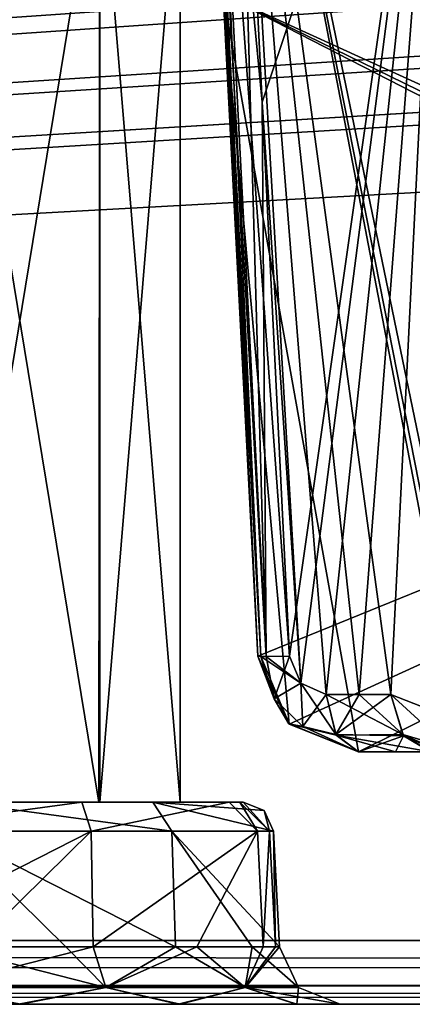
# Model space of a CAD drawing. Header units: inches. Extents: x -9.1 to 9.1, y -1.6 to 4.3.
# Tile 364 of 656: x -2 to -1.8, y -1.6 to -1.1. Entities that reach past the tile are written whole.
import ezdxf

# ---------------------------------------------------------------- set-up
doc = ezdxf.new("R2010")
doc.units = ezdxf.units.IN
doc.header["$LTSCALE"] = 81.481481
doc.header["$MEASUREMENT"] = 0
for name, color, linetype in [('12596', 7, 'CONTINUOUS'), ('12597', 7, 'CONTINUOUS'), ('12871', 7, 'CONTINUOUS'), ('12872', 7, 'CONTINUOUS'), ('12873', 7, 'CONTINUOUS'), ('12874', 7, 'CONTINUOUS'), ('12875', 7, 'CONTINUOUS'), ('12876', 7, 'CONTINUOUS'), ('12877', 7, 'CONTINUOUS'), ('12878', 7, 'CONTINUOUS'), ('12879', 7, 'CONTINUOUS'), ('129', 7, 'CONTINUOUS'), ('12948', 7, 'CONTINUOUS'), ('12949', 7, 'CONTINUOUS'), ('12950', 7, 'CONTINUOUS'), ('12951', 7, 'CONTINUOUS'), ('12952', 7, 'CONTINUOUS'), ('12953', 7, 'CONTINUOUS'), ('12954', 7, 'CONTINUOUS'), ('12955', 7, 'CONTINUOUS'), ('12956', 7, 'CONTINUOUS'), ('36', 7, 'CONTINUOUS'), ('395', 7, 'CONTINUOUS'), ('55', 7, 'CONTINUOUS'), ('5804', 7, 'CONTINUOUS'), ('5805', 7, 'CONTINUOUS'), ('5806', 7, 'CONTINUOUS'), ('5827', 7, 'CONTINUOUS'), ('5831', 7, 'CONTINUOUS'), ('5837', 7, 'CONTINUOUS'), ('5838', 7, 'CONTINUOUS'), ('5839', 7, 'CONTINUOUS'), ('5840', 7, 'CONTINUOUS'), ('732', 7, 'CONTINUOUS'), ('743', 7, 'CONTINUOUS'), ('744', 7, 'CONTINUOUS'), ('745', 7, 'CONTINUOUS'), ('746', 7, 'CONTINUOUS'), ('753', 7, 'CONTINUOUS'), ('77', 7, 'CONTINUOUS'), ('78', 7, 'CONTINUOUS'), ('96', 7, 'CONTINUOUS')]:
    doc.layers.add(name, color=color, linetype=linetype)

msp = doc.modelspace()

# ---------------------------------------------------------------- linework, layer by layer
at = {"layer": '12596', "linetype": 'Continuous'}
for points in [[(-1.78197, -1.46491, -4.17321), (-1.81613, -1.45157, -4.13916), (-1.77934, -1.48521, -4.15311), (-1.78197, -1.46491, -4.17321)], [(-1.81613, -1.45157, -4.13916), (-1.80982, -1.47208, -4.13186), (-1.77934, -1.48521, -4.15311), (-1.81613, -1.45157, -4.13916)], [(-1.80982, -1.47208, -4.13186), (-1.79654, -1.48, -4.11649), (-1.77934, -1.48521, -4.15311), (-1.80982, -1.47208, -4.13186)]]:
    msp.add_3dface(points, dxfattribs=at)
at = {"layer": '12597', "linetype": 'Continuous'}
for points in [[(-1.84826, -1.45157, -4.11518), (-1.8434, -1.47147, -4.1076), (-1.83176, -1.45157, -4.1266), (-1.84826, -1.45157, -4.11518)], [(-1.8434, -1.47147, -4.1076), (-1.81613, -1.45157, -4.13916), (-1.83176, -1.45157, -4.1266), (-1.8434, -1.47147, -4.1076)], [(-1.81613, -1.45157, -4.13916), (-1.8434, -1.47147, -4.1076), (-1.80982, -1.47208, -4.13186), (-1.81613, -1.45157, -4.13916)], [(-1.8434, -1.47147, -4.1076), (-1.83209, -1.48, -4.08996), (-1.80982, -1.47208, -4.13186), (-1.8434, -1.47147, -4.1076)], [(-1.83209, -1.48, -4.08996), (-1.81384, -1.48, -4.10259), (-1.80982, -1.47208, -4.13186), (-1.83209, -1.48, -4.08996)], [(-1.81384, -1.48, -4.10259), (-1.79654, -1.48, -4.11649), (-1.80982, -1.47208, -4.13186), (-1.81384, -1.48, -4.10259)]]:
    msp.add_3dface(points, dxfattribs=at)
at = {"layer": '12871', "linetype": 'Continuous'}
for points in [[(-2.04266, -1.59676, -4.4833), (-1.95734, -1.59676, -4.4833), (-2.03635, -1.57657, -4.47551), (-2.04266, -1.59676, -4.4833)], [(-2.03635, -1.57657, -4.47551), (-1.95734, -1.59676, -4.4833), (-1.9772, -1.57657, -4.47872), (-2.03635, -1.57657, -4.47551)], [(-1.9772, -1.57657, -4.47872), (-1.95734, -1.59676, -4.4833), (-1.92287, -1.57657, -4.45509), (-1.9772, -1.57657, -4.47872)], [(-1.95734, -1.59676, -4.4833), (-1.88831, -1.59676, -4.43315), (-1.92287, -1.57657, -4.45509), (-1.95734, -1.59676, -4.4833)], [(-1.92287, -1.57657, -4.45509), (-1.88831, -1.59676, -4.43315), (-1.88488, -1.57657, -4.40965), (-1.92287, -1.57657, -4.45509)], [(-1.88831, -1.59676, -4.43315), (-1.86194, -1.59676, -4.352), (-1.88488, -1.57657, -4.40965), (-1.88831, -1.59676, -4.43315)], [(-1.88488, -1.57657, -4.40965), (-1.86194, -1.59676, -4.352), (-1.87125, -1.57657, -4.352), (-1.88488, -1.57657, -4.40965)], [(-2.04266, -1.59676, -4.4833), (-2.00062, -1.605, -4.5107), (-1.95734, -1.59676, -4.4833), (-2.04266, -1.59676, -4.4833)], [(-2.00062, -1.605, -4.5107), (-1.92149, -1.605, -4.48987), (-1.95734, -1.59676, -4.4833), (-2.00062, -1.605, -4.5107)], [(-1.95734, -1.59676, -4.4833), (-1.92149, -1.605, -4.48987), (-1.88831, -1.59676, -4.43315), (-1.95734, -1.59676, -4.4833)], [(-1.92149, -1.605, -4.48987), (-1.86297, -1.605, -4.43193), (-1.88831, -1.59676, -4.43315), (-1.92149, -1.605, -4.48987)], [(-1.86297, -1.605, -4.43193), (-1.84129, -1.605, -4.352), (-1.88831, -1.59676, -4.43315), (-1.86297, -1.605, -4.43193)], [(-1.88831, -1.59676, -4.43315), (-1.84129, -1.605, -4.352), (-1.86194, -1.59676, -4.352), (-1.88831, -1.59676, -4.43315)]]:
    msp.add_3dface(points, dxfattribs=at)
at = {"layer": '12872', "linetype": 'Continuous'}
for points in [[(-1.95734, -1.59676, -4.2207), (-2.04266, -1.59676, -4.2207), (-1.96365, -1.57657, -4.22849), (-1.95734, -1.59676, -4.2207)], [(-1.96365, -1.57657, -4.22849), (-2.04266, -1.59676, -4.2207), (-2.0228, -1.57657, -4.22528), (-1.96365, -1.57657, -4.22849)], [(-1.9122, -1.57657, -4.25783), (-1.95734, -1.59676, -4.2207), (-1.96365, -1.57657, -4.22849), (-1.9122, -1.57657, -4.25783)], [(-1.88831, -1.59676, -4.27085), (-1.95734, -1.59676, -4.2207), (-1.9122, -1.57657, -4.25783), (-1.88831, -1.59676, -4.27085)], [(-1.87933, -1.57657, -4.30711), (-1.88831, -1.59676, -4.27085), (-1.9122, -1.57657, -4.25783), (-1.87933, -1.57657, -4.30711)], [(-1.87328, -1.57657, -4.3292), (-1.88831, -1.59676, -4.27085), (-1.87933, -1.57657, -4.30711), (-1.87328, -1.57657, -4.3292)], [(-1.87125, -1.57657, -4.352), (-1.88831, -1.59676, -4.27085), (-1.87328, -1.57657, -4.3292), (-1.87125, -1.57657, -4.352)], [(-1.87125, -1.57657, -4.352), (-1.86194, -1.59676, -4.352), (-1.88831, -1.59676, -4.27085), (-1.87125, -1.57657, -4.352)], [(-1.99938, -1.605, -4.1933), (-2.07851, -1.605, -4.21413), (-2.04266, -1.59676, -4.2207), (-1.99938, -1.605, -4.1933)], [(-1.95734, -1.59676, -4.2207), (-1.99938, -1.605, -4.1933), (-2.04266, -1.59676, -4.2207), (-1.95734, -1.59676, -4.2207)], [(-1.92043, -1.605, -4.21473), (-1.99938, -1.605, -4.1933), (-1.95734, -1.59676, -4.2207), (-1.92043, -1.605, -4.21473)], [(-1.88831, -1.59676, -4.27085), (-1.92043, -1.605, -4.21473), (-1.95734, -1.59676, -4.2207), (-1.88831, -1.59676, -4.27085)], [(-1.86268, -1.605, -4.27252), (-1.92043, -1.605, -4.21473), (-1.88831, -1.59676, -4.27085), (-1.86268, -1.605, -4.27252)], [(-1.86194, -1.59676, -4.352), (-1.86268, -1.605, -4.27252), (-1.88831, -1.59676, -4.27085), (-1.86194, -1.59676, -4.352)], [(-1.84129, -1.605, -4.352), (-1.86268, -1.605, -4.27252), (-1.86194, -1.59676, -4.352), (-1.84129, -1.605, -4.352)]]:
    msp.add_3dface(points, dxfattribs=at)
at = {"layer": '12873', "linetype": 'Continuous'}
for points in [[(-1.96459, -1.51921, -4.23134), (-2.07713, -1.57657, -4.24891), (-2.07536, -1.51921, -4.25134), (-1.96459, -1.51921, -4.23134)], [(-2.0228, -1.57657, -4.22528), (-2.07713, -1.57657, -4.24891), (-1.96459, -1.51921, -4.23134), (-2.0228, -1.57657, -4.22528)], [(-1.96365, -1.57657, -4.22849), (-2.0228, -1.57657, -4.22528), (-1.96459, -1.51921, -4.23134), (-1.96365, -1.57657, -4.22849)], [(-1.88219, -1.51921, -4.30804), (-1.96365, -1.57657, -4.22849), (-1.96459, -1.51921, -4.23134), (-1.88219, -1.51921, -4.30804)], [(-1.9122, -1.57657, -4.25783), (-1.96365, -1.57657, -4.22849), (-1.88219, -1.51921, -4.30804), (-1.9122, -1.57657, -4.25783)], [(-1.87933, -1.57657, -4.30711), (-1.9122, -1.57657, -4.25783), (-1.88219, -1.51921, -4.30804), (-1.87933, -1.57657, -4.30711)], [(-1.87625, -1.51921, -4.32966), (-1.87933, -1.57657, -4.30711), (-1.88219, -1.51921, -4.30804), (-1.87625, -1.51921, -4.32966)], [(-1.87328, -1.57657, -4.3292), (-1.87933, -1.57657, -4.30711), (-1.87625, -1.51921, -4.32966), (-1.87328, -1.57657, -4.3292)], [(-1.87426, -1.51921, -4.352), (-1.87328, -1.57657, -4.3292), (-1.87625, -1.51921, -4.32966), (-1.87426, -1.51921, -4.352)], [(-1.87125, -1.57657, -4.352), (-1.87328, -1.57657, -4.3292), (-1.87426, -1.51921, -4.352), (-1.87125, -1.57657, -4.352)]]:
    msp.add_3dface(points, dxfattribs=at)
at = {"layer": '12874', "linetype": 'Continuous'}
for points in [[(-2.03635, -1.57657, -4.47551), (-1.9772, -1.57657, -4.47872), (-2.03541, -1.51921, -4.47266), (-2.03635, -1.57657, -4.47551)], [(-2.03541, -1.51921, -4.47266), (-1.92287, -1.57657, -4.45509), (-1.92464, -1.51921, -4.45266), (-2.03541, -1.51921, -4.47266)], [(-1.9772, -1.57657, -4.47872), (-1.92287, -1.57657, -4.45509), (-2.03541, -1.51921, -4.47266), (-1.9772, -1.57657, -4.47872)], [(-1.87125, -1.57657, -4.352), (-1.87426, -1.51921, -4.352), (-1.92464, -1.51921, -4.45266), (-1.87125, -1.57657, -4.352)], [(-1.92287, -1.57657, -4.45509), (-1.88488, -1.57657, -4.40965), (-1.92464, -1.51921, -4.45266), (-1.92287, -1.57657, -4.45509)], [(-1.88488, -1.57657, -4.40965), (-1.87125, -1.57657, -4.352), (-1.92464, -1.51921, -4.45266), (-1.88488, -1.57657, -4.40965)]]:
    msp.add_3dface(points, dxfattribs=at)
at = {"layer": '12875', "linetype": 'Continuous'}
for points in [[(-2.03541, -1.51921, -4.47266), (-1.92464, -1.51921, -4.45266), (-2.03072, -1.505, -4.45838), (-2.03541, -1.51921, -4.47266)], [(-2.03072, -1.505, -4.45838), (-1.92464, -1.51921, -4.45266), (-1.93403, -1.505, -4.44092), (-2.03072, -1.505, -4.45838)], [(-1.88923, -1.505, -4.352), (-1.93403, -1.505, -4.44092), (-1.87891, -1.50912, -4.352), (-1.88923, -1.505, -4.352)], [(-1.92464, -1.51921, -4.45266), (-1.87426, -1.51921, -4.352), (-1.93403, -1.505, -4.44092), (-1.92464, -1.51921, -4.45266)], [(-1.93403, -1.505, -4.44092), (-1.87426, -1.51921, -4.352), (-1.87891, -1.50912, -4.352), (-1.93403, -1.505, -4.44092)]]:
    msp.add_3dface(points, dxfattribs=at)
at = {"layer": '12876', "linetype": 'Continuous'}
for points in [[(-1.96928, -1.505, -4.24562), (-2.06597, -1.505, -4.26308), (-2.03924, -1.505, -4.28289), (-1.96928, -1.505, -4.24562)], [(-2.03977, -1.505, -4.42079), (-2.03072, -1.505, -4.45838), (-1.96076, -1.505, -4.42111), (-2.03977, -1.505, -4.42079)], [(-1.96023, -1.505, -4.28321), (-1.96928, -1.505, -4.24562), (-2.03924, -1.505, -4.28289), (-1.96023, -1.505, -4.28321)], [(-2.03072, -1.505, -4.45838), (-1.93403, -1.505, -4.44092), (-1.96076, -1.505, -4.42111), (-2.03072, -1.505, -4.45838)], [(-1.89622, -1.505, -4.31327), (-1.96928, -1.505, -4.24562), (-1.96023, -1.505, -4.28321), (-1.89622, -1.505, -4.31327)], [(-1.96076, -1.505, -4.42111), (-1.88923, -1.505, -4.352), (-1.9205, -1.505, -4.352), (-1.96076, -1.505, -4.42111)], [(-1.93403, -1.505, -4.44092), (-1.88923, -1.505, -4.352), (-1.96076, -1.505, -4.42111), (-1.93403, -1.505, -4.44092)], [(-1.9205, -1.505, -4.352), (-1.89622, -1.505, -4.31327), (-1.96023, -1.505, -4.28321), (-1.9205, -1.505, -4.352)], [(-1.891, -1.505, -4.33232), (-1.89622, -1.505, -4.31327), (-1.9205, -1.505, -4.352), (-1.891, -1.505, -4.33232)], [(-1.88923, -1.505, -4.352), (-1.891, -1.505, -4.33232), (-1.9205, -1.505, -4.352), (-1.88923, -1.505, -4.352)]]:
    msp.add_3dface(points, dxfattribs=at)
at = {"layer": '12877', "linetype": 'Continuous'}
for points in [[(-1.96459, -1.51921, -4.23134), (-2.07536, -1.51921, -4.25134), (-1.96928, -1.505, -4.24562), (-1.96459, -1.51921, -4.23134)], [(-2.07536, -1.51921, -4.25134), (-2.06597, -1.505, -4.26308), (-1.96928, -1.505, -4.24562), (-2.07536, -1.51921, -4.25134)], [(-1.96459, -1.51921, -4.23134), (-1.96928, -1.505, -4.24562), (-1.89622, -1.505, -4.31327), (-1.96459, -1.51921, -4.23134)], [(-1.88219, -1.51921, -4.30804), (-1.96459, -1.51921, -4.23134), (-1.89622, -1.505, -4.31327), (-1.88219, -1.51921, -4.30804)], [(-1.88219, -1.51921, -4.30804), (-1.89622, -1.505, -4.31327), (-1.891, -1.505, -4.33232), (-1.88219, -1.51921, -4.30804)], [(-1.88923, -1.505, -4.352), (-1.87625, -1.51921, -4.32966), (-1.891, -1.505, -4.33232), (-1.88923, -1.505, -4.352)], [(-1.87625, -1.51921, -4.32966), (-1.88219, -1.51921, -4.30804), (-1.891, -1.505, -4.33232), (-1.87625, -1.51921, -4.32966)], [(-1.87625, -1.51921, -4.32966), (-1.88923, -1.505, -4.352), (-1.87891, -1.50912, -4.352), (-1.87625, -1.51921, -4.32966)], [(-1.87426, -1.51921, -4.352), (-1.87625, -1.51921, -4.32966), (-1.87891, -1.50912, -4.352), (-1.87426, -1.51921, -4.352)]]:
    msp.add_3dface(points, dxfattribs=at)
at = {"layer": '12878', "linetype": 'Continuous'}
for points in [[(-2.03977, -1.505, -4.42079), (-1.96076, -1.505, -4.42111), (-2.03975, -1.025, -4.42085), (-2.03977, -1.505, -4.42079)], [(-2.03975, -1.025, -4.42085), (-1.96076, -1.505, -4.42111), (-1.96025, -1.025, -4.42085), (-2.03975, -1.025, -4.42085)], [(-1.96076, -1.505, -4.42111), (-1.9205, -1.505, -4.352), (-1.96025, -1.025, -4.42085), (-1.96076, -1.505, -4.42111)], [(-1.96025, -1.025, -4.42085), (-1.9205, -1.505, -4.352), (-1.9205, -1.025, -4.352), (-1.96025, -1.025, -4.42085)]]:
    msp.add_3dface(points, dxfattribs=at)
at = {"layer": '12879', "linetype": 'Continuous'}
for points in [[(-1.96025, -1.025, -4.28315), (-2.03924, -1.505, -4.28289), (-2.03975, -1.025, -4.28315), (-1.96025, -1.025, -4.28315)], [(-1.96023, -1.505, -4.28321), (-2.03924, -1.505, -4.28289), (-1.96025, -1.025, -4.28315), (-1.96023, -1.505, -4.28321)], [(-1.9205, -1.025, -4.352), (-1.96023, -1.505, -4.28321), (-1.96025, -1.025, -4.28315), (-1.9205, -1.025, -4.352)], [(-1.9205, -1.505, -4.352), (-1.96023, -1.505, -4.28321), (-1.9205, -1.025, -4.352), (-1.9205, -1.505, -4.352)]]:
    msp.add_3dface(points, dxfattribs=at)
at = {"layer": '129', "linetype": 'Continuous'}
for points in [[(-1.13847, -1.45157, 4.05518), (-1.12031, -1.105, 4.05518), (-1.89919, -1.105, 4.05518), (-1.13847, -1.45157, 4.05518)], [(-1.1478, -1.47174, 4.05518), (-1.13847, -1.45157, 4.05518), (-1.89919, -1.105, 4.05518), (-1.1478, -1.47174, 4.05518)], [(-1.16843, -1.48, 4.05518), (-1.1478, -1.47174, 4.05518), (-1.89919, -1.105, 4.05518), (-1.16843, -1.48, 4.05518)], [(-1.83209, -1.48, 4.05518), (-1.16843, -1.48, 4.05518), (-1.89919, -1.105, 4.05518), (-1.83209, -1.48, 4.05518)], [(-1.86647, -1.46623, 4.05518), (-1.83209, -1.48, 4.05518), (-1.89919, -1.105, 4.05518), (-1.86647, -1.46623, 4.05518)], [(-1.88202, -1.43262, 4.05518), (-1.86647, -1.46623, 4.05518), (-1.89919, -1.105, 4.05518), (-1.88202, -1.43262, 4.05518)]]:
    msp.add_3dface(points, dxfattribs=at)
at = {"layer": '12948', "linetype": 'Continuous'}
for points in [[(-1.96365, -1.57657, 4.47551), (-2.04266, -1.59676, 4.4833), (-2.0228, -1.57657, 4.47872), (-1.96365, -1.57657, 4.47551)], [(-1.95734, -1.59676, 4.4833), (-2.04266, -1.59676, 4.4833), (-1.96365, -1.57657, 4.47551), (-1.95734, -1.59676, 4.4833)], [(-1.9122, -1.57657, 4.44617), (-1.95734, -1.59676, 4.4833), (-1.96365, -1.57657, 4.47551), (-1.9122, -1.57657, 4.44617)], [(-1.88831, -1.59676, 4.43315), (-1.95734, -1.59676, 4.4833), (-1.9122, -1.57657, 4.44617), (-1.88831, -1.59676, 4.43315)], [(-1.87933, -1.57657, 4.39689), (-1.88831, -1.59676, 4.43315), (-1.9122, -1.57657, 4.44617), (-1.87933, -1.57657, 4.39689)], [(-1.87328, -1.57657, 4.3748), (-1.88831, -1.59676, 4.43315), (-1.87933, -1.57657, 4.39689), (-1.87328, -1.57657, 4.3748)], [(-1.87125, -1.57657, 4.352), (-1.88831, -1.59676, 4.43315), (-1.87328, -1.57657, 4.3748), (-1.87125, -1.57657, 4.352)], [(-1.86194, -1.59676, 4.352), (-1.88831, -1.59676, 4.43315), (-1.87125, -1.57657, 4.352), (-1.86194, -1.59676, 4.352)], [(-1.99938, -1.605, 4.5107), (-2.07851, -1.605, 4.48987), (-2.04266, -1.59676, 4.4833), (-1.99938, -1.605, 4.5107)], [(-1.95734, -1.59676, 4.4833), (-1.99938, -1.605, 4.5107), (-2.04266, -1.59676, 4.4833), (-1.95734, -1.59676, 4.4833)], [(-1.92043, -1.605, 4.48927), (-1.99938, -1.605, 4.5107), (-1.95734, -1.59676, 4.4833), (-1.92043, -1.605, 4.48927)], [(-1.88831, -1.59676, 4.43315), (-1.92043, -1.605, 4.48927), (-1.95734, -1.59676, 4.4833), (-1.88831, -1.59676, 4.43315)], [(-1.86268, -1.605, 4.43148), (-1.92043, -1.605, 4.48927), (-1.88831, -1.59676, 4.43315), (-1.86268, -1.605, 4.43148)], [(-1.86194, -1.59676, 4.352), (-1.86268, -1.605, 4.43148), (-1.88831, -1.59676, 4.43315), (-1.86194, -1.59676, 4.352)], [(-1.84129, -1.605, 4.352), (-1.86268, -1.605, 4.43148), (-1.86194, -1.59676, 4.352), (-1.84129, -1.605, 4.352)]]:
    msp.add_3dface(points, dxfattribs=at)
at = {"layer": '12949', "linetype": 'Continuous'}
for points in [[(-2.04266, -1.59676, 4.2207), (-1.95734, -1.59676, 4.2207), (-2.03635, -1.57657, 4.22849), (-2.04266, -1.59676, 4.2207)], [(-2.03635, -1.57657, 4.22849), (-1.95734, -1.59676, 4.2207), (-1.9772, -1.57657, 4.22528), (-2.03635, -1.57657, 4.22849)], [(-1.9772, -1.57657, 4.22528), (-1.95734, -1.59676, 4.2207), (-1.92287, -1.57657, 4.24891), (-1.9772, -1.57657, 4.22528)], [(-1.95734, -1.59676, 4.2207), (-1.88831, -1.59676, 4.27085), (-1.92287, -1.57657, 4.24891), (-1.95734, -1.59676, 4.2207)], [(-1.92287, -1.57657, 4.24891), (-1.88831, -1.59676, 4.27085), (-1.88488, -1.57657, 4.29435), (-1.92287, -1.57657, 4.24891)], [(-1.88831, -1.59676, 4.27085), (-1.86194, -1.59676, 4.352), (-1.88488, -1.57657, 4.29435), (-1.88831, -1.59676, 4.27085)], [(-1.86194, -1.59676, 4.352), (-1.87125, -1.57657, 4.352), (-1.88488, -1.57657, 4.29435), (-1.86194, -1.59676, 4.352)], [(-2.04266, -1.59676, 4.2207), (-2.00062, -1.605, 4.1933), (-1.95734, -1.59676, 4.2207), (-2.04266, -1.59676, 4.2207)], [(-2.00062, -1.605, 4.1933), (-1.92149, -1.605, 4.21413), (-1.95734, -1.59676, 4.2207), (-2.00062, -1.605, 4.1933)], [(-1.95734, -1.59676, 4.2207), (-1.92149, -1.605, 4.21413), (-1.88831, -1.59676, 4.27085), (-1.95734, -1.59676, 4.2207)], [(-1.92149, -1.605, 4.21413), (-1.86297, -1.605, 4.27207), (-1.88831, -1.59676, 4.27085), (-1.92149, -1.605, 4.21413)], [(-1.86297, -1.605, 4.27207), (-1.84129, -1.605, 4.352), (-1.88831, -1.59676, 4.27085), (-1.86297, -1.605, 4.27207)], [(-1.84129, -1.605, 4.352), (-1.86194, -1.59676, 4.352), (-1.88831, -1.59676, 4.27085), (-1.84129, -1.605, 4.352)]]:
    msp.add_3dface(points, dxfattribs=at)
at = {"layer": '12950', "linetype": 'Continuous'}
for points in [[(-2.03635, -1.57657, 4.22849), (-1.9772, -1.57657, 4.22528), (-2.03541, -1.51921, 4.23134), (-2.03635, -1.57657, 4.22849)], [(-2.03541, -1.51921, 4.23134), (-1.92287, -1.57657, 4.24891), (-1.92464, -1.51921, 4.25134), (-2.03541, -1.51921, 4.23134)], [(-1.9772, -1.57657, 4.22528), (-1.92287, -1.57657, 4.24891), (-2.03541, -1.51921, 4.23134), (-1.9772, -1.57657, 4.22528)], [(-1.92287, -1.57657, 4.24891), (-1.88488, -1.57657, 4.29435), (-1.92464, -1.51921, 4.25134), (-1.92287, -1.57657, 4.24891)], [(-1.92464, -1.51921, 4.25134), (-1.87125, -1.57657, 4.352), (-1.87426, -1.51921, 4.352), (-1.92464, -1.51921, 4.25134)], [(-1.88488, -1.57657, 4.29435), (-1.87125, -1.57657, 4.352), (-1.92464, -1.51921, 4.25134), (-1.88488, -1.57657, 4.29435)]]:
    msp.add_3dface(points, dxfattribs=at)
at = {"layer": '12951', "linetype": 'Continuous'}
for points in [[(-1.96459, -1.51921, 4.47266), (-2.07713, -1.57657, 4.45509), (-2.07536, -1.51921, 4.45266), (-1.96459, -1.51921, 4.47266)], [(-2.0228, -1.57657, 4.47872), (-2.07713, -1.57657, 4.45509), (-1.96459, -1.51921, 4.47266), (-2.0228, -1.57657, 4.47872)], [(-1.96365, -1.57657, 4.47551), (-2.0228, -1.57657, 4.47872), (-1.96459, -1.51921, 4.47266), (-1.96365, -1.57657, 4.47551)], [(-1.88219, -1.51921, 4.39596), (-1.96365, -1.57657, 4.47551), (-1.96459, -1.51921, 4.47266), (-1.88219, -1.51921, 4.39596)], [(-1.9122, -1.57657, 4.44617), (-1.96365, -1.57657, 4.47551), (-1.88219, -1.51921, 4.39596), (-1.9122, -1.57657, 4.44617)], [(-1.87933, -1.57657, 4.39689), (-1.9122, -1.57657, 4.44617), (-1.88219, -1.51921, 4.39596), (-1.87933, -1.57657, 4.39689)], [(-1.87625, -1.51921, 4.37434), (-1.87933, -1.57657, 4.39689), (-1.88219, -1.51921, 4.39596), (-1.87625, -1.51921, 4.37434)], [(-1.87328, -1.57657, 4.3748), (-1.87933, -1.57657, 4.39689), (-1.87625, -1.51921, 4.37434), (-1.87328, -1.57657, 4.3748)], [(-1.87426, -1.51921, 4.352), (-1.87328, -1.57657, 4.3748), (-1.87625, -1.51921, 4.37434), (-1.87426, -1.51921, 4.352)], [(-1.87125, -1.57657, 4.352), (-1.87328, -1.57657, 4.3748), (-1.87426, -1.51921, 4.352), (-1.87125, -1.57657, 4.352)]]:
    msp.add_3dface(points, dxfattribs=at)
at = {"layer": '12952', "linetype": 'Continuous'}
for points in [[(-1.96928, -1.505, 4.45838), (-2.07536, -1.51921, 4.45266), (-2.06597, -1.505, 4.44092), (-1.96928, -1.505, 4.45838)], [(-1.96459, -1.51921, 4.47266), (-2.07536, -1.51921, 4.45266), (-1.96928, -1.505, 4.45838), (-1.96459, -1.51921, 4.47266)], [(-1.89622, -1.505, 4.39073), (-1.96459, -1.51921, 4.47266), (-1.96928, -1.505, 4.45838), (-1.89622, -1.505, 4.39073)], [(-1.88219, -1.51921, 4.39596), (-1.96459, -1.51921, 4.47266), (-1.89622, -1.505, 4.39073), (-1.88219, -1.51921, 4.39596)], [(-1.88219, -1.51921, 4.39596), (-1.89622, -1.505, 4.39073), (-1.891, -1.505, 4.37168), (-1.88219, -1.51921, 4.39596)], [(-1.88923, -1.505, 4.352), (-1.87625, -1.51921, 4.37434), (-1.891, -1.505, 4.37168), (-1.88923, -1.505, 4.352)], [(-1.87625, -1.51921, 4.37434), (-1.88219, -1.51921, 4.39596), (-1.891, -1.505, 4.37168), (-1.87625, -1.51921, 4.37434)], [(-1.87891, -1.50912, 4.352), (-1.87625, -1.51921, 4.37434), (-1.88923, -1.505, 4.352), (-1.87891, -1.50912, 4.352)], [(-1.87426, -1.51921, 4.352), (-1.87625, -1.51921, 4.37434), (-1.87891, -1.50912, 4.352), (-1.87426, -1.51921, 4.352)]]:
    msp.add_3dface(points, dxfattribs=at)
at = {"layer": '12953', "linetype": 'Continuous'}
for points in [[(-1.96928, -1.505, 4.45838), (-2.06597, -1.505, 4.44092), (-2.03924, -1.505, 4.42111), (-1.96928, -1.505, 4.45838)], [(-2.03977, -1.505, 4.28321), (-2.03072, -1.505, 4.24562), (-1.96076, -1.505, 4.28289), (-2.03977, -1.505, 4.28321)], [(-1.96023, -1.505, 4.42079), (-1.96928, -1.505, 4.45838), (-2.03924, -1.505, 4.42111), (-1.96023, -1.505, 4.42079)], [(-2.03072, -1.505, 4.24562), (-1.93403, -1.505, 4.26308), (-1.96076, -1.505, 4.28289), (-2.03072, -1.505, 4.24562)], [(-1.89622, -1.505, 4.39073), (-1.96928, -1.505, 4.45838), (-1.96023, -1.505, 4.42079), (-1.89622, -1.505, 4.39073)], [(-1.96076, -1.505, 4.28289), (-1.88923, -1.505, 4.352), (-1.9205, -1.505, 4.352), (-1.96076, -1.505, 4.28289)], [(-1.93403, -1.505, 4.26308), (-1.88923, -1.505, 4.352), (-1.96076, -1.505, 4.28289), (-1.93403, -1.505, 4.26308)], [(-1.9205, -1.505, 4.352), (-1.89622, -1.505, 4.39073), (-1.96023, -1.505, 4.42079), (-1.9205, -1.505, 4.352)], [(-1.88923, -1.505, 4.352), (-1.891, -1.505, 4.37168), (-1.9205, -1.505, 4.352), (-1.88923, -1.505, 4.352)], [(-1.891, -1.505, 4.37168), (-1.89622, -1.505, 4.39073), (-1.9205, -1.505, 4.352), (-1.891, -1.505, 4.37168)]]:
    msp.add_3dface(points, dxfattribs=at)
at = {"layer": '12954', "linetype": 'Continuous'}
for points in [[(-2.03541, -1.51921, 4.23134), (-1.92464, -1.51921, 4.25134), (-2.03072, -1.505, 4.24562), (-2.03541, -1.51921, 4.23134)], [(-1.92464, -1.51921, 4.25134), (-1.93403, -1.505, 4.26308), (-2.03072, -1.505, 4.24562), (-1.92464, -1.51921, 4.25134)], [(-1.87891, -1.50912, 4.352), (-1.88923, -1.505, 4.352), (-1.93403, -1.505, 4.26308), (-1.87891, -1.50912, 4.352)], [(-1.87426, -1.51921, 4.352), (-1.87891, -1.50912, 4.352), (-1.93403, -1.505, 4.26308), (-1.87426, -1.51921, 4.352)], [(-1.92464, -1.51921, 4.25134), (-1.87426, -1.51921, 4.352), (-1.93403, -1.505, 4.26308), (-1.92464, -1.51921, 4.25134)]]:
    msp.add_3dface(points, dxfattribs=at)
at = {"layer": '12955', "linetype": 'Continuous'}
for points in [[(-2.03977, -1.505, 4.28321), (-1.96076, -1.505, 4.28289), (-2.03975, -1.025, 4.28315), (-2.03977, -1.505, 4.28321)], [(-2.03975, -1.025, 4.28315), (-1.96076, -1.505, 4.28289), (-1.96025, -1.025, 4.28315), (-2.03975, -1.025, 4.28315)], [(-1.96076, -1.505, 4.28289), (-1.9205, -1.505, 4.352), (-1.96025, -1.025, 4.28315), (-1.96076, -1.505, 4.28289)], [(-1.96025, -1.025, 4.28315), (-1.9205, -1.505, 4.352), (-1.9205, -1.025, 4.352), (-1.96025, -1.025, 4.28315)]]:
    msp.add_3dface(points, dxfattribs=at)
at = {"layer": '12956', "linetype": 'Continuous'}
for points in [[(-1.96025, -1.025, 4.42085), (-2.03924, -1.505, 4.42111), (-2.03975, -1.025, 4.42085), (-1.96025, -1.025, 4.42085)], [(-1.96023, -1.505, 4.42079), (-2.03924, -1.505, 4.42111), (-1.96025, -1.025, 4.42085), (-1.96023, -1.505, 4.42079)], [(-1.9205, -1.025, 4.352), (-1.96023, -1.505, 4.42079), (-1.96025, -1.025, 4.42085), (-1.9205, -1.025, 4.352)], [(-1.9205, -1.505, 4.352), (-1.96023, -1.505, 4.42079), (-1.9205, -1.025, 4.352), (-1.9205, -1.505, 4.352)]]:
    msp.add_3dface(points, dxfattribs=at)
at = {"layer": '36', "linetype": 'Continuous'}
for points in [[(-8.57818, -1.605, -4.59779), (8.5782, -1.605, -4.59779), (-6.00062, -1.605, -4.5107), (-8.57818, -1.605, -4.59779)], [(8.5782, -1.605, 4.59779), (-8.57818, -1.605, 4.59779), (6.00062, -1.605, 4.5107), (8.5782, -1.605, 4.59779)], [(6.00062, -1.605, 4.5107), (-8.57818, -1.605, 4.59779), (5.92149, -1.605, 4.48987), (6.00062, -1.605, 4.5107)], [(5.92149, -1.605, 4.48987), (-8.57818, -1.605, 4.59779), (2.00062, -1.605, 4.5107), (5.92149, -1.605, 4.48987)], [(2.00062, -1.605, 4.5107), (-8.57818, -1.605, 4.59779), (1.92149, -1.605, 4.48987), (2.00062, -1.605, 4.5107)], [(1.92149, -1.605, 4.48987), (-8.57818, -1.605, 4.59779), (-1.99938, -1.605, 4.5107), (1.92149, -1.605, 4.48987)], [(-1.99938, -1.605, 4.5107), (-8.57818, -1.605, 4.59779), (-2.07851, -1.605, 4.48987), (-1.99938, -1.605, 4.5107)], [(-6.00062, -1.605, -4.5107), (8.5782, -1.605, -4.59779), (-5.92149, -1.605, -4.48987), (-6.00062, -1.605, -4.5107)], [(-5.92149, -1.605, -4.48987), (8.5782, -1.605, -4.59779), (-2.00062, -1.605, -4.5107), (-5.92149, -1.605, -4.48987)], [(-2.07851, -1.605, -4.21413), (-1.99938, -1.605, -4.1933), (-2.00062, -1.605, 4.1933), (-2.07851, -1.605, -4.21413)], [(-2.00062, -1.605, -4.5107), (8.5782, -1.605, -4.59779), (-1.92149, -1.605, -4.48987), (-2.00062, -1.605, -4.5107)], [(-2.00062, -1.605, 4.1933), (-1.99938, -1.605, -4.1933), (-1.92149, -1.605, 4.21413), (-2.00062, -1.605, 4.1933)], [(-1.99938, -1.605, -4.1933), (-1.92043, -1.605, -4.21473), (-1.92149, -1.605, 4.21413), (-1.99938, -1.605, -4.1933)], [(1.92149, -1.605, 4.48987), (-1.99938, -1.605, 4.5107), (1.68549, -1.605, 4.45621), (1.92149, -1.605, 4.48987)], [(-1.99938, -1.605, 4.5107), (-1.92043, -1.605, 4.48927), (-1.68549, -1.605, 4.45621), (-1.99938, -1.605, 4.5107)], [(-1.17481, -1.605, 4.45621), (-1.99938, -1.605, 4.5107), (-1.68549, -1.605, 4.45621), (-1.17481, -1.605, 4.45621)], [(-1.99938, -1.605, 4.5107), (-1.17481, -1.605, 4.45621), (-0.86755, -1.605, 4.43868), (-1.99938, -1.605, 4.5107)], [(1.68549, -1.605, 4.45621), (-1.99938, -1.605, 4.5107), (1.17481, -1.605, 4.45621), (1.68549, -1.605, 4.45621)], [(1.17481, -1.605, 4.45621), (-1.99938, -1.605, 4.5107), (0.82519, -1.605, 4.45621), (1.17481, -1.605, 4.45621)], [(0.82519, -1.605, 4.45621), (-1.99938, -1.605, 4.5107), (-0.82519, -1.605, 4.45621), (0.82519, -1.605, 4.45621)], [(-0.82519, -1.605, 4.45621), (-1.99938, -1.605, 4.5107), (-0.86755, -1.605, 4.43868), (-0.82519, -1.605, 4.45621)], [(-1.92149, -1.605, -4.48987), (8.5782, -1.605, -4.59779), (1.99938, -1.605, -4.5107), (-1.92149, -1.605, -4.48987)], [(-1.86297, -1.605, -4.43193), (-1.92149, -1.605, -4.48987), (-1.68549, -1.605, -4.45621), (-1.86297, -1.605, -4.43193)], [(-1.92149, -1.605, -4.48987), (1.99938, -1.605, -4.5107), (-1.68549, -1.605, -4.45621), (-1.92149, -1.605, -4.48987)], [(-1.92149, -1.605, 4.21413), (-1.92043, -1.605, -4.21473), (-1.86297, -1.605, 4.27207), (-1.92149, -1.605, 4.21413)], [(-1.92043, -1.605, -4.21473), (-1.86268, -1.605, -4.27252), (-1.86297, -1.605, 4.27207), (-1.92043, -1.605, -4.21473)], [(-1.92043, -1.605, 4.48927), (-1.86268, -1.605, 4.43148), (-1.74483, -1.605, 4.38793), (-1.92043, -1.605, 4.48927)], [(-1.68549, -1.605, 4.45621), (-1.92043, -1.605, 4.48927), (-1.73071, -1.605, 4.43563), (-1.68549, -1.605, 4.45621)], [(-1.73071, -1.605, 4.43563), (-1.92043, -1.605, 4.48927), (-1.74483, -1.605, 4.38793), (-1.73071, -1.605, 4.43563)], [(-1.84129, -1.605, -4.352), (-1.86297, -1.605, -4.43193), (-1.73074, -1.605, -4.4356), (-1.84129, -1.605, -4.352)], [(-1.73074, -1.605, -4.4356), (-1.86297, -1.605, -4.43193), (-1.68549, -1.605, -4.45621), (-1.73074, -1.605, -4.4356)], [(-1.86268, -1.605, -4.27252), (-1.84129, -1.605, -4.352), (-1.86297, -1.605, 4.27207), (-1.86268, -1.605, -4.27252)], [(-1.84129, -1.605, -4.352), (-1.84129, -1.605, 4.352), (-1.86297, -1.605, 4.27207), (-1.84129, -1.605, -4.352)], [(-1.86268, -1.605, 4.43148), (-1.84129, -1.605, 4.352), (-1.78582, -1.605, 4.15122), (-1.86268, -1.605, 4.43148)], [(-1.74483, -1.605, 4.38793), (-1.86268, -1.605, 4.43148), (-1.74835, -1.605, 4.29664), (-1.74483, -1.605, 4.38793)], [(-1.74835, -1.605, 4.29664), (-1.86268, -1.605, 4.43148), (-1.78346, -1.605, 4.2123), (-1.74835, -1.605, 4.29664)], [(-1.78346, -1.605, 4.2123), (-1.86268, -1.605, 4.43148), (-1.78582, -1.605, 4.15122), (-1.78346, -1.605, 4.2123)], [(-1.84129, -1.605, 4.352), (-1.84129, -1.605, -4.352), (-1.78574, -1.605, -4.15107), (-1.84129, -1.605, 4.352)], [(-1.78574, -1.605, -4.15107), (-1.84129, -1.605, -4.352), (-1.78346, -1.605, -4.2123), (-1.78574, -1.605, -4.15107)], [(-1.78346, -1.605, -4.2123), (-1.84129, -1.605, -4.352), (-1.74483, -1.605, -4.38793), (-1.78346, -1.605, -4.2123)], [(-1.74483, -1.605, -4.38793), (-1.84129, -1.605, -4.352), (-1.73074, -1.605, -4.4356), (-1.74483, -1.605, -4.38793)], [(-1.78582, -1.605, 4.15122), (-1.84129, -1.605, 4.352), (-1.78574, -1.605, -4.15107), (-1.78582, -1.605, 4.15122)]]:
    msp.add_3dface(points, dxfattribs=at)
at = {"layer": '395', "linetype": 'Continuous'}
for points in [[(-8.57837, -1.57343, 4.62775), (8.57837, -1.57343, 4.62775), (-8.52935, -0.63817, 4.57874), (-8.57837, -1.57343, 4.62775)], [(-8.52935, -0.63817, 4.57874), (8.57837, -1.57343, 4.62775), (-7.12257, -0.63817, 4.57874), (-8.52935, -0.63817, 4.57874)], [(-7.12257, -0.63817, 4.57874), (8.57837, -1.57343, 4.62775), (-6.87743, -0.63817, 4.57874), (-7.12257, -0.63817, 4.57874)], [(-6.87743, -0.63817, 4.57874), (8.57837, -1.57343, 4.62775), (-6.10307, -0.63817, 4.57874), (-6.87743, -0.63817, 4.57874)], [(-6.10307, -0.63817, 4.57874), (8.57837, -1.57343, 4.62775), (-5.89693, -0.63817, 4.57874), (-6.10307, -0.63817, 4.57874)], [(-5.89693, -0.63817, 4.57874), (8.57837, -1.57343, 4.62775), (-5.12257, -0.63817, 4.57874), (-5.89693, -0.63817, 4.57874)], [(-5.12257, -0.63817, 4.57874), (8.57837, -1.57343, 4.62775), (-4.87743, -0.63817, 4.57874), (-5.12257, -0.63817, 4.57874)], [(-4.87743, -0.63817, 4.57874), (8.57837, -1.57343, 4.62775), (-4.10307, -0.63817, 4.57874), (-4.87743, -0.63817, 4.57874)], [(8.57837, -1.57343, 4.62775), (-3.89693, -0.63817, 4.57874), (-4.10307, -0.63817, 4.57874), (8.57837, -1.57343, 4.62775)], [(-3.89693, -0.63817, 4.57874), (8.57837, -1.57343, 4.62775), (-3.12257, -0.63817, 4.57874), (-3.89693, -0.63817, 4.57874)], [(-3.12257, -0.63817, 4.57874), (8.57837, -1.57343, 4.62775), (-2.87743, -0.63817, 4.57874), (-3.12257, -0.63817, 4.57874)], [(-2.87743, -0.63817, 4.57874), (8.57837, -1.57343, 4.62775), (-2.10307, -0.63817, 4.57874), (-2.87743, -0.63817, 4.57874)], [(-2.10307, -0.63817, 4.57874), (8.57837, -1.57343, 4.62775), (-1.89693, -0.63817, 4.57874), (-2.10307, -0.63817, 4.57874)], [(-1.89693, -0.63817, 4.57874), (8.57837, -1.57343, 4.62775), (-1.12257, -0.63817, 4.57874), (-1.89693, -0.63817, 4.57874)]]:
    msp.add_3dface(points, dxfattribs=at)
at = {"layer": '55', "linetype": 'Continuous'}
for points in [[(8.57837, -1.59603, 4.61918), (8.57837, -1.57343, 4.62775), (-8.57837, -1.59542, 4.61977), (8.57837, -1.59603, 4.61918)], [(-8.57837, -1.59542, 4.61977), (8.57837, -1.57343, 4.62775), (-8.57837, -1.57343, 4.62775), (-8.57837, -1.59542, 4.61977)], [(-8.57818, -1.605, 4.59779), (8.57837, -1.59603, 4.61918), (-8.57837, -1.59542, 4.61977), (-8.57818, -1.605, 4.59779)], [(-8.57818, -1.605, 4.59779), (8.5782, -1.605, 4.59779), (8.57837, -1.59603, 4.61918), (-8.57818, -1.605, 4.59779)]]:
    msp.add_3dface(points, dxfattribs=at)
at = {"layer": '5804', "linetype": 'Continuous'}
for points in [[(-1.88202, -1.43262, 4.05518), (-1.89919, -1.105, 4.05518), (-1.91081, -0.88343, 4.09702), (-1.88202, -1.43262, 4.05518)], [(-1.88202, -1.43262, 4.07931), (-1.88202, -1.43262, 4.05518), (-1.91081, -0.88343, 4.09702), (-1.88202, -1.43262, 4.07931)]]:
    msp.add_3dface(points, dxfattribs=at)
at = {"layer": '5805', "linetype": 'Continuous'}
for points in [[(-1.86647, -1.46623, 4.05518), (-1.88202, -1.43262, 4.05518), (-1.86667, -1.46612, 4.08194), (-1.86647, -1.46623, 4.05518)], [(-1.88202, -1.43262, 4.05518), (-1.88202, -1.43262, 4.07931), (-1.86667, -1.46612, 4.08194), (-1.88202, -1.43262, 4.05518)], [(-1.83209, -1.48, 4.08996), (-1.86647, -1.46623, 4.05518), (-1.86667, -1.46612, 4.08194), (-1.83209, -1.48, 4.08996)], [(-1.83209, -1.48, 4.05518), (-1.86647, -1.46623, 4.05518), (-1.83209, -1.48, 4.08996), (-1.83209, -1.48, 4.05518)]]:
    msp.add_3dface(points, dxfattribs=at)
at = {"layer": '5806', "linetype": 'Continuous'}
for points in [[(-1.16843, -1.48, 4.05518), (-1.83209, -1.48, 4.05518), (-1.16843, -1.48, 4.11649), (-1.16843, -1.48, 4.05518)], [(-1.16843, -1.48, 4.11649), (-1.83209, -1.48, 4.05518), (-1.79654, -1.48, 4.11649), (-1.16843, -1.48, 4.11649)], [(-1.83209, -1.48, 4.05518), (-1.83209, -1.48, 4.08996), (-1.81384, -1.48, 4.10259), (-1.83209, -1.48, 4.05518)], [(-1.79654, -1.48, 4.11649), (-1.83209, -1.48, 4.05518), (-1.81384, -1.48, 4.10259), (-1.79654, -1.48, 4.11649)]]:
    msp.add_3dface(points, dxfattribs=at)
at = {"layer": '5827', "linetype": 'Continuous'}
for points in [[(-1.1258, -0.63817, 4.47526), (-1.17481, -1.57343, 4.42625), (-1.8937, -0.63817, 4.47526), (-1.1258, -0.63817, 4.47526)], [(-1.8937, -0.63817, 4.47526), (-1.17481, -1.57343, 4.42625), (-1.75005, -0.84342, 4.4645), (-1.8937, -0.63817, 4.47526)]]:
    msp.add_3dface(points, dxfattribs=at)
at = {"layer": '5831', "linetype": 'Continuous'}
for points in [[(-1.89353, -0.88343, 4.12416), (-1.78784, -0.88343, 4.21696), (-1.87987, -1.15839, 4.11478), (-1.89353, -0.88343, 4.12416)], [(-1.87987, -1.15839, 4.11478), (-1.78784, -0.88343, 4.21696), (-1.86635, -1.43262, 4.10565), (-1.87987, -1.15839, 4.11478)], [(-1.86635, -1.43262, 4.10565), (-1.78784, -0.88343, 4.21696), (-1.86068, -1.44608, 4.108), (-1.86635, -1.43262, 4.10565)], [(-1.86068, -1.44608, 4.108), (-1.78784, -0.88343, 4.21696), (-1.84826, -1.45157, 4.11518), (-1.86068, -1.44608, 4.108)], [(-1.84826, -1.45157, 4.11518), (-1.78784, -0.88343, 4.21696), (-1.83176, -1.45157, 4.1266), (-1.84826, -1.45157, 4.11518)], [(-1.83176, -1.45157, 4.1266), (-1.78784, -0.88343, 4.21696), (-1.81613, -1.45157, 4.13916), (-1.83176, -1.45157, 4.1266)], [(-1.81613, -1.45157, 4.13916), (-1.78784, -0.88343, 4.21696), (-1.78196, -1.46492, 4.17322), (-1.81613, -1.45157, 4.13916)]]:
    msp.add_3dface(points, dxfattribs=at)
at = {"layer": '5837', "linetype": 'Continuous'}
for points in [[(-1.81613, -1.45157, 4.13916), (-1.78196, -1.46492, 4.17322), (-1.77934, -1.48521, 4.15311), (-1.81613, -1.45157, 4.13916)], [(-1.81025, -1.47146, 4.13235), (-1.81613, -1.45157, 4.13916), (-1.77934, -1.48521, 4.15311), (-1.81025, -1.47146, 4.13235)], [(-1.75929, -1.48645, 4.13507), (-1.79654, -1.48, 4.11649), (-1.81025, -1.47146, 4.13235), (-1.75929, -1.48645, 4.13507)], [(-1.75929, -1.48645, 4.13507), (-1.81025, -1.47146, 4.13235), (-1.77934, -1.48521, 4.15311), (-1.75929, -1.48645, 4.13507)]]:
    msp.add_3dface(points, dxfattribs=at)
at = {"layer": '5838', "linetype": 'Continuous'}
for points in [[(-1.84826, -1.45157, 4.11518), (-1.83176, -1.45157, 4.1266), (-1.81025, -1.47146, 4.13235), (-1.84826, -1.45157, 4.11518)], [(-1.84322, -1.47178, 4.10733), (-1.84826, -1.45157, 4.11518), (-1.81025, -1.47146, 4.13235), (-1.84322, -1.47178, 4.10733)], [(-1.83176, -1.45157, 4.1266), (-1.81613, -1.45157, 4.13916), (-1.81025, -1.47146, 4.13235), (-1.83176, -1.45157, 4.1266)], [(-1.79654, -1.48, 4.11649), (-1.84322, -1.47178, 4.10733), (-1.81025, -1.47146, 4.13235), (-1.79654, -1.48, 4.11649)], [(-1.81384, -1.48, 4.10259), (-1.83209, -1.48, 4.08996), (-1.84322, -1.47178, 4.10733), (-1.81384, -1.48, 4.10259)], [(-1.79654, -1.48, 4.11649), (-1.81384, -1.48, 4.10259), (-1.84322, -1.47178, 4.10733), (-1.79654, -1.48, 4.11649)]]:
    msp.add_3dface(points, dxfattribs=at)
at = {"layer": '5839', "linetype": 'Continuous'}
for points in [[(-1.86667, -1.46612, 4.08194), (-1.88202, -1.43262, 4.07931), (-1.874, -1.45373, 4.09067), (-1.86667, -1.46612, 4.08194)], [(-1.88202, -1.43262, 4.07931), (-1.88056, -1.43283, 4.08853), (-1.874, -1.45373, 4.09067), (-1.88202, -1.43262, 4.07931)], [(-1.86068, -1.44608, 4.108), (-1.88056, -1.43283, 4.08853), (-1.87786, -1.43287, 4.09452), (-1.86068, -1.44608, 4.108)], [(-1.88056, -1.43283, 4.08853), (-1.86068, -1.44608, 4.108), (-1.874, -1.45373, 4.09067), (-1.88056, -1.43283, 4.08853)], [(-1.86635, -1.43262, 4.10565), (-1.86068, -1.44608, 4.108), (-1.87786, -1.43287, 4.09452), (-1.86635, -1.43262, 4.10565)], [(-1.874, -1.45373, 4.09067), (-1.86068, -1.44608, 4.108), (-1.85975, -1.46739, 4.09762), (-1.874, -1.45373, 4.09067)], [(-1.86068, -1.44608, 4.108), (-1.84826, -1.45157, 4.11518), (-1.85975, -1.46739, 4.09762), (-1.86068, -1.44608, 4.108)], [(-1.85975, -1.46739, 4.09762), (-1.84826, -1.45157, 4.11518), (-1.84322, -1.47178, 4.10733), (-1.85975, -1.46739, 4.09762)], [(-1.86667, -1.46612, 4.08194), (-1.874, -1.45373, 4.09067), (-1.85975, -1.46739, 4.09762), (-1.86667, -1.46612, 4.08194)], [(-1.83209, -1.48, 4.08996), (-1.86667, -1.46612, 4.08194), (-1.84322, -1.47178, 4.10733), (-1.83209, -1.48, 4.08996)], [(-1.86667, -1.46612, 4.08194), (-1.85975, -1.46739, 4.09762), (-1.84322, -1.47178, 4.10733), (-1.86667, -1.46612, 4.08194)]]:
    msp.add_3dface(points, dxfattribs=at)
at = {"layer": '5840', "linetype": 'Continuous'}
for points in [[(-1.88202, -1.43262, 4.07931), (-1.91081, -0.88343, 4.09702), (-1.90876, -0.88368, 4.10786), (-1.88202, -1.43262, 4.07931)], [(-1.88202, -1.43262, 4.07931), (-1.90876, -0.88368, 4.10786), (-1.88056, -1.43283, 4.08853), (-1.88202, -1.43262, 4.07931)], [(-1.90876, -0.88368, 4.10786), (-1.9063, -0.88372, 4.11279), (-1.88056, -1.43283, 4.08853), (-1.90876, -0.88368, 4.10786)], [(-1.9063, -0.88372, 4.11279), (-1.89353, -0.88343, 4.12416), (-1.87786, -1.43287, 4.09452), (-1.9063, -0.88372, 4.11279)], [(-1.88056, -1.43283, 4.08853), (-1.9063, -0.88372, 4.11279), (-1.87786, -1.43287, 4.09452), (-1.88056, -1.43283, 4.08853)], [(-1.89353, -0.88343, 4.12416), (-1.87987, -1.15839, 4.11478), (-1.87786, -1.43287, 4.09452), (-1.89353, -0.88343, 4.12416)], [(-1.86635, -1.43262, 4.10565), (-1.87786, -1.43287, 4.09452), (-1.87987, -1.15839, 4.11478), (-1.86635, -1.43262, 4.10565)]]:
    msp.add_3dface(points, dxfattribs=at)
at = {"layer": '732', "linetype": 'Continuous'}
for points in [[(-1.91081, -0.88343, -4.09702), (-1.89919, -1.105, -4.04245), (-1.88202, -1.43262, -4.07931), (-1.91081, -0.88343, -4.09702)], [(-1.88202, -1.43262, -4.07931), (-1.89919, -1.105, -4.04245), (-1.88202, -1.43262, -4.04245), (-1.88202, -1.43262, -4.07931)]]:
    msp.add_3dface(points, dxfattribs=at)
at = {"layer": '743', "linetype": 'Continuous'}
for points in [[(-1.83209, -1.48, -4.04245), (-1.12433, -1.48, -4.04245), (-1.83209, -1.48, -4.08996), (-1.83209, -1.48, -4.04245)], [(-1.83209, -1.48, -4.08996), (-1.12433, -1.48, -4.04245), (-1.81384, -1.48, -4.10259), (-1.83209, -1.48, -4.08996)], [(-1.81384, -1.48, -4.10259), (-1.12433, -1.48, -4.04245), (-1.79654, -1.48, -4.11649), (-1.81384, -1.48, -4.10259)]]:
    msp.add_3dface(points, dxfattribs=at)
at = {"layer": '744', "linetype": 'Continuous'}
for points in [[(-1.88202, -1.43262, -4.07931), (-1.88202, -1.43262, -4.04245), (-1.86648, -1.46623, -4.04245), (-1.88202, -1.43262, -4.07931)], [(-1.88202, -1.43262, -4.07931), (-1.86648, -1.46623, -4.04245), (-1.86659, -1.46619, -4.08195), (-1.88202, -1.43262, -4.07931)], [(-1.86648, -1.46623, -4.04245), (-1.83209, -1.48, -4.04245), (-1.86659, -1.46619, -4.08195), (-1.86648, -1.46623, -4.04245)], [(-1.86659, -1.46619, -4.08195), (-1.83209, -1.48, -4.04245), (-1.83209, -1.48, -4.08996), (-1.86659, -1.46619, -4.08195)]]:
    msp.add_3dface(points, dxfattribs=at)
at = {"layer": '745', "linetype": 'Continuous'}
for points in [[(-1.88202, -1.43262, -4.07931), (-1.86659, -1.46619, -4.08195), (-1.88056, -1.43283, -4.08852), (-1.88202, -1.43262, -4.07931)], [(-1.86659, -1.46619, -4.08195), (-1.87399, -1.45374, -4.09067), (-1.88056, -1.43283, -4.08852), (-1.86659, -1.46619, -4.08195)], [(-1.88056, -1.43283, -4.08852), (-1.87399, -1.45374, -4.09067), (-1.87788, -1.43287, -4.0945), (-1.88056, -1.43283, -4.08852)], [(-1.87788, -1.43287, -4.0945), (-1.87399, -1.45374, -4.09067), (-1.86635, -1.43262, -4.10565), (-1.87788, -1.43287, -4.0945)], [(-1.86635, -1.43262, -4.10565), (-1.87399, -1.45374, -4.09067), (-1.8608, -1.44593, -4.10794), (-1.86635, -1.43262, -4.10565)], [(-1.87399, -1.45374, -4.09067), (-1.85973, -1.4674, -4.09763), (-1.8608, -1.44593, -4.10794), (-1.87399, -1.45374, -4.09067)], [(-1.8434, -1.47147, -4.1076), (-1.84826, -1.45157, -4.11518), (-1.8608, -1.44593, -4.10794), (-1.8434, -1.47147, -4.1076)], [(-1.85973, -1.4674, -4.09763), (-1.8434, -1.47147, -4.1076), (-1.8608, -1.44593, -4.10794), (-1.85973, -1.4674, -4.09763)], [(-1.86659, -1.46619, -4.08195), (-1.85973, -1.4674, -4.09763), (-1.87399, -1.45374, -4.09067), (-1.86659, -1.46619, -4.08195)], [(-1.86659, -1.46619, -4.08195), (-1.83209, -1.48, -4.08996), (-1.85973, -1.4674, -4.09763), (-1.86659, -1.46619, -4.08195)], [(-1.83209, -1.48, -4.08996), (-1.8434, -1.47147, -4.1076), (-1.85973, -1.4674, -4.09763), (-1.83209, -1.48, -4.08996)]]:
    msp.add_3dface(points, dxfattribs=at)
at = {"layer": '746', "linetype": 'Continuous'}
for points in [[(-1.8608, -1.44593, -4.10794), (-1.84826, -1.45157, -4.11518), (-1.89353, -0.88343, -4.12416), (-1.8608, -1.44593, -4.10794)], [(-1.84826, -1.45157, -4.11518), (-1.83176, -1.45157, -4.1266), (-1.89353, -0.88343, -4.12416), (-1.84826, -1.45157, -4.11518)], [(-1.87987, -1.15839, -4.11478), (-1.8608, -1.44593, -4.10794), (-1.89353, -0.88343, -4.12416), (-1.87987, -1.15839, -4.11478)], [(-1.77825, -1.46918, -4.17748), (-1.76428, -1.50843, -4.19315), (-1.89353, -0.88343, -4.12416), (-1.77825, -1.46918, -4.17748)], [(-1.89353, -0.88343, -4.12416), (-1.76428, -1.50843, -4.19315), (-1.78784, -0.88343, -4.21696), (-1.89353, -0.88343, -4.12416)], [(-1.78197, -1.46491, -4.17321), (-1.77825, -1.46918, -4.17748), (-1.89353, -0.88343, -4.12416), (-1.78197, -1.46491, -4.17321)], [(-1.81613, -1.45157, -4.13916), (-1.78197, -1.46491, -4.17321), (-1.89353, -0.88343, -4.12416), (-1.81613, -1.45157, -4.13916)], [(-1.83176, -1.45157, -4.1266), (-1.81613, -1.45157, -4.13916), (-1.89353, -0.88343, -4.12416), (-1.83176, -1.45157, -4.1266)], [(-1.86635, -1.43262, -4.10565), (-1.8608, -1.44593, -4.10794), (-1.87987, -1.15839, -4.11478), (-1.86635, -1.43262, -4.10565)]]:
    msp.add_3dface(points, dxfattribs=at)
at = {"layer": '753', "linetype": 'Continuous'}
for points in [[(-1.91081, -0.88343, -4.09702), (-1.88202, -1.43262, -4.07931), (-1.88056, -1.43283, -4.08852), (-1.91081, -0.88343, -4.09702)], [(-1.91081, -0.88343, -4.09702), (-1.88056, -1.43283, -4.08852), (-1.90875, -0.88368, -4.10787), (-1.91081, -0.88343, -4.09702)], [(-1.88056, -1.43283, -4.08852), (-1.87788, -1.43287, -4.0945), (-1.90875, -0.88368, -4.10787), (-1.88056, -1.43283, -4.08852)], [(-1.87788, -1.43287, -4.0945), (-1.90628, -0.88372, -4.11281), (-1.90875, -0.88368, -4.10787), (-1.87788, -1.43287, -4.0945)], [(-1.89353, -0.88343, -4.12416), (-1.90628, -0.88372, -4.11281), (-1.87987, -1.15839, -4.11478), (-1.89353, -0.88343, -4.12416)], [(-1.87788, -1.43287, -4.0945), (-1.86635, -1.43262, -4.10565), (-1.90628, -0.88372, -4.11281), (-1.87788, -1.43287, -4.0945)], [(-1.86635, -1.43262, -4.10565), (-1.87987, -1.15839, -4.11478), (-1.90628, -0.88372, -4.11281), (-1.86635, -1.43262, -4.10565)]]:
    msp.add_3dface(points, dxfattribs=at)
at = {"layer": '77', "linetype": 'Continuous'}
for points in [[(-8.57837, -1.59603, -4.61918), (-8.57837, -1.57343, -4.62775), (8.57837, -1.59542, -4.61977), (-8.57837, -1.59603, -4.61918)], [(8.57837, -1.59542, -4.61977), (-8.57837, -1.57343, -4.62775), (8.57837, -1.57343, -4.62775), (8.57837, -1.59542, -4.61977)], [(8.5782, -1.605, -4.59779), (-8.57837, -1.59603, -4.61918), (8.57837, -1.59542, -4.61977), (8.5782, -1.605, -4.59779)], [(8.5782, -1.605, -4.59779), (-8.57818, -1.605, -4.59779), (-8.57837, -1.59603, -4.61918), (8.5782, -1.605, -4.59779)]]:
    msp.add_3dface(points, dxfattribs=at)
at = {"layer": '78', "linetype": 'Continuous'}
for points in [[(-1.89693, -0.63817, -4.57874), (-8.57837, -1.57343, -4.62775), (-1.93754, -0.62103, -4.57784), (-1.89693, -0.63817, -4.57874)], [(-1.93754, -0.62103, -4.57784), (-8.57837, -1.57343, -4.62775), (-2.10307, -0.63817, -4.57874), (-1.93754, -0.62103, -4.57784)], [(8.57837, -1.57343, -4.62775), (-8.57837, -1.57343, -4.62775), (8.52935, -0.63817, -4.57874), (8.57837, -1.57343, -4.62775)], [(5.89693, -0.63817, -4.57874), (-8.57837, -1.57343, -4.62775), (5.12257, -0.63817, -4.57874), (5.89693, -0.63817, -4.57874)], [(-8.57837, -1.57343, -4.62775), (5.89693, -0.63817, -4.57874), (6.10307, -0.63817, -4.57874), (-8.57837, -1.57343, -4.62775)], [(5.12257, -0.63817, -4.57874), (-8.57837, -1.57343, -4.62775), (4.87743, -0.63817, -4.57874), (5.12257, -0.63817, -4.57874)], [(4.87743, -0.63817, -4.57874), (-8.57837, -1.57343, -4.62775), (4.10307, -0.63817, -4.57874), (4.87743, -0.63817, -4.57874)], [(4.10307, -0.63817, -4.57874), (-8.57837, -1.57343, -4.62775), (3.89693, -0.63817, -4.57874), (4.10307, -0.63817, -4.57874)], [(3.89693, -0.63817, -4.57874), (-8.57837, -1.57343, -4.62775), (3.12257, -0.63817, -4.57874), (3.89693, -0.63817, -4.57874)], [(3.12257, -0.63817, -4.57874), (-8.57837, -1.57343, -4.62775), (2.87743, -0.63817, -4.57874), (3.12257, -0.63817, -4.57874)], [(2.87743, -0.63817, -4.57874), (-8.57837, -1.57343, -4.62775), (2.10307, -0.63817, -4.57874), (2.87743, -0.63817, -4.57874)], [(2.10307, -0.63817, -4.57874), (-8.57837, -1.57343, -4.62775), (1.89693, -0.63817, -4.57874), (2.10307, -0.63817, -4.57874)], [(1.89693, -0.63817, -4.57874), (-8.57837, -1.57343, -4.62775), (-1.89693, -0.63817, -4.57874), (1.89693, -0.63817, -4.57874)], [(8.52935, -0.63817, -4.57874), (-8.57837, -1.57343, -4.62775), (7.12257, -0.63817, -4.57874), (8.52935, -0.63817, -4.57874)], [(7.12257, -0.63817, -4.57874), (-8.57837, -1.57343, -4.62775), (6.87743, -0.63817, -4.57874), (7.12257, -0.63817, -4.57874)], [(6.87743, -0.63817, -4.57874), (-8.57837, -1.57343, -4.62775), (6.10307, -0.63817, -4.57874), (6.87743, -0.63817, -4.57874)]]:
    msp.add_3dface(points, dxfattribs=at)
at = {"layer": '96', "linetype": 'Continuous'}
for points in [[(-1.88202, -1.43262, -4.04245), (-1.89919, -1.105, -4.04245), (-1.0762, -1.105, -4.04245), (-1.88202, -1.43262, -4.04245)], [(-1.86648, -1.46623, -4.04245), (-1.88202, -1.43262, -4.04245), (-1.0762, -1.105, -4.04245), (-1.86648, -1.46623, -4.04245)], [(-1.83209, -1.48, -4.04245), (-1.86648, -1.46623, -4.04245), (-1.0762, -1.105, -4.04245), (-1.83209, -1.48, -4.04245)], [(-1.12433, -1.48, -4.04245), (-1.83209, -1.48, -4.04245), (-1.0762, -1.105, -4.04245), (-1.12433, -1.48, -4.04245)]]:
    msp.add_3dface(points, dxfattribs=at)

doc.saveas('drawing.dxf')
